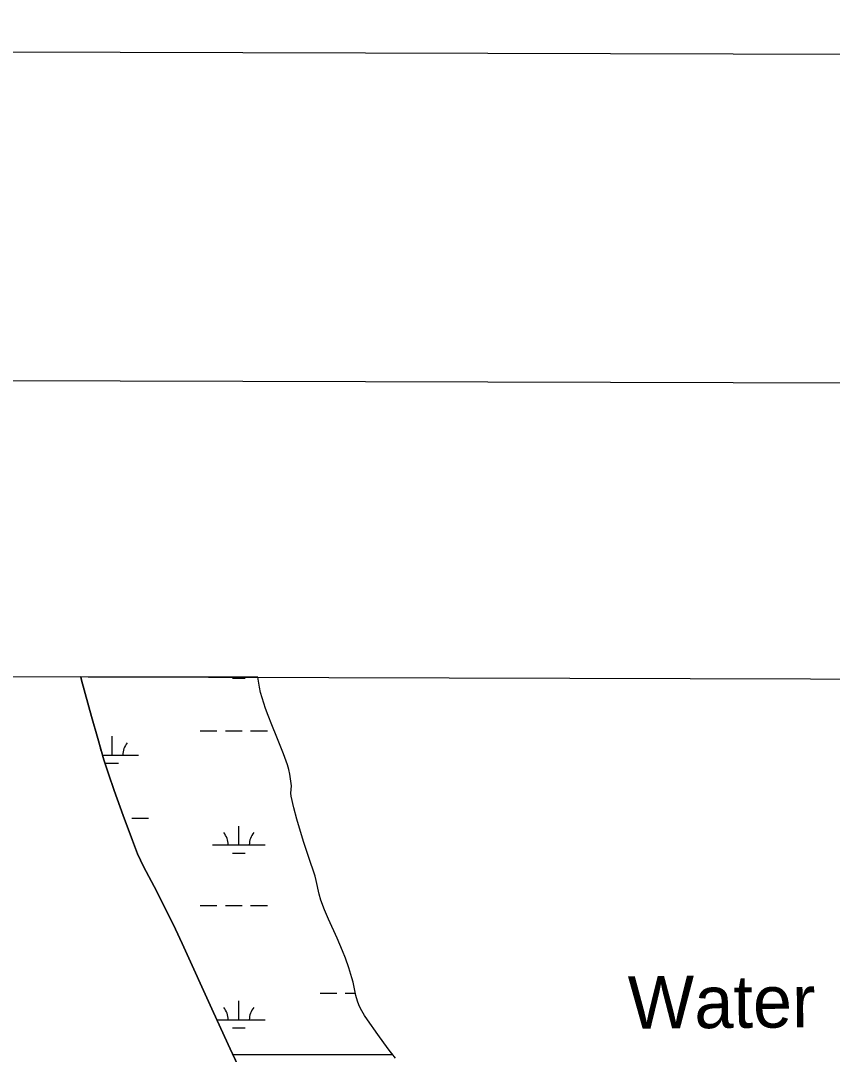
# Model space of a CAD drawing. Extents: x 3161564 to 3199464, y 849354 to 874788.
# Drawn here: x 3184008 to 3185551, y 872239 to 874205 of the extents above; entities that cross this region are included whole.
import ezdxf

# ---------------------------------------------------------------- set-up
doc = ezdxf.new("R2010")
doc.units = 0
for name, color, linetype in [('G-ANNO-NPLT', 7, 'Continuous'), ('V-ANNO-SYMB', 7, 'Continuous'), ('V-GRID-FRAM', 7, 'Continuous'), ('V-RIVR-IDEN', 7, 'Continuous'), ('V-SITE-VEGE', 7, 'Continuous'), ('V-TOPO-SHOR', 7, 'Continuous'), ('V-WETL-SWMP', 7, 'Continuous')]:
    doc.layers.add(name, color=color, linetype=linetype)

msp = doc.modelspace()

# ---------------------------------------------------------------- linework, layer by layer
at = {"layer": 'G-ANNO-NPLT'}
msp.add_lwpolyline([(3162147.8, 850038.3), (3198814.3, 849937), (3198881.1, 874103.6), (3162214.6, 874204.9)], close=True, dxfattribs=at)
at = {"layer": 'V-ANNO-SYMB'}
msp.add_lwpolyline([(3164899.6, 850655.7), (3197982.7, 850564.3), (3198046, 873480.8), (3164963, 873572.2), (3164899.6, 850655.7)], dxfattribs=at)
at = {"layer": 'V-GRID-FRAM'}
msp.add_lwpolyline([(3165819.2, 873007.6), (3197186.7, 872920.9), (3197144.3, 854733.3), (3165761, 854820), (3165819.2, 873007.6)], dxfattribs=at)
at = {"layer": 'V-SITE-VEGE'}
for p, q in [((3184459.3, 872956.1), (3184122.2, 872957)), ((3184122.2, 872957), (3184123.9, 872950.5)), ((3184462.1, 872937.4), (3184459.3, 872956.1)), ((3184123.9, 872950.5), (3184142.9, 872881)), ((3184464.4, 872926.9), (3184462.1, 872937.4)), ((3184467.1, 872916.6), (3184464.4, 872926.9)), ((3184473.6, 872896.3), (3184467.1, 872916.6)), ((3184478.5, 872883), (3184473.6, 872896.3)), ((3184142.9, 872881), (3184154.5, 872839.7)), ((3184485.6, 872865.3), (3184478.5, 872883)), ((3184495.4, 872841.9), (3184485.6, 872865.3)), ((3184154.5, 872839.7), (3184166.5, 872798.6)), ((3184507.9, 872810.5), (3184495.4, 872841.9)), ((3184166.5, 872798.6), (3184170.6, 872785.4)), ((3184515.6, 872789.6), (3184507.9, 872810.5)), ((3184170.6, 872785.4), (3184174.9, 872772.3)), ((3184518.2, 872780.8), (3184515.6, 872789.6)), ((3184520.1, 872771.8), (3184518.2, 872780.8)), ((3184174.9, 872772.3), (3184185.9, 872740.4)), ((3184522.6, 872753.7), (3184520.1, 872771.8)), ((3184185.9, 872740.4), (3184203, 872692.8)), ((3184522.1, 872735.7), (3184522.8, 872749.2)), ((3184522.8, 872749.2), (3184522.6, 872753.7)), ((3184522.7, 872729.7), (3184522.1, 872735.7)), ((3184527.8, 872707.9), (3184522.7, 872729.7)), ((3184533.5, 872686.2), (3184527.8, 872707.9)), ((3184203, 872692.8), (3184220.6, 872645.4)), ((3184546.1, 872643.3), (3184533.5, 872686.2)), ((3184220.6, 872645.4), (3184230.5, 872620.3)), ((3184555.2, 872614.8), (3184546.1, 872643.3)), ((3184230.5, 872620.3), (3184235.9, 872607.9)), ((3184235.9, 872607.9), (3184241.6, 872595.7)), ((3184567.8, 872577.6), (3184555.2, 872614.8)), ((3184241.6, 872595.7), (3184261.9, 872557.8)), ((3184570.2, 872569.1), (3184567.8, 872577.6)), ((3184575.8, 872543.3), (3184570.2, 872569.1)), ((3184261.9, 872557.8), (3184288.9, 872503.8)), ((3184579, 872532.1), (3184575.8, 872543.3)), ((3184585.8, 872513.7), (3184579, 872532.1)), ((3184288.9, 872503.8), (3184302.2, 872476.7)), ((3184593.4, 872495.6), (3184585.8, 872513.7)), ((3184609.7, 872459.7), (3184593.4, 872495.6)), ((3184302.2, 872476.7), (3184315.1, 872449.3)), ((3184315.1, 872449.3), (3184374.9, 872318.3)), ((3184620.1, 872435.7), (3184609.7, 872459.7)), ((3184625.5, 872421.7), (3184620.1, 872435.7)), ((3184631.9, 872403.1), (3184625.5, 872421.7)), ((3184637.9, 872384.5), (3184631.9, 872403.1)), ((3184640.1, 872376.1), (3184637.9, 872384.5)), ((3184645.4, 872350.8), (3184640.1, 872376.1)), ((3184648.4, 872339.7), (3184645.4, 872350.8)), ((3184651.1, 872332.6), (3184648.4, 872339.7)), ((3184654.3, 872325.8), (3184651.1, 872332.6)), ((3184661.9, 872312.7), (3184654.3, 872325.8)), ((3184374.9, 872318.3), (3184406.7, 872249.2)), ((3184667.5, 872304.2), (3184661.9, 872312.7)), ((3184687.1, 872276.4), (3184667.5, 872304.2)), ((3184707.1, 872249.3), (3184687.1, 872276.4)), ((3184406.7, 872249.2), (3184411.6, 872238.7)), ((3184715.4, 872238.7), (3184707.1, 872249.3)), ((3184411.6, 872238.7), (3184715.4, 872238.7))]:
    msp.add_line(p, q, dxfattribs=at)
at = {"layer": 'V-TOPO-SHOR'}
for points in [[(3184438.9, 872180.2), (3184406.7, 872249.2), (3184374.9, 872318.3), (3184315.1, 872449.3), (3184302.2, 872476.7), (3184288.9, 872503.8), (3184261.9, 872557.8), (3184241.6, 872595.7), (3184235.9, 872607.9), (3184230.5, 872620.3), (3184220.6, 872645.4), (3184203, 872692.8), (3184185.9, 872740.4), (3184174.9, 872772.3), (3184170.6, 872785.4), (3184166.5, 872798.6), (3184154.5, 872839.7), (3184142.9, 872881), (3184123.9, 872950.5), (3184122.2, 872957)], [(3184640.1, 872376.1), (3184637.9, 872384.5), (3184631.9, 872403.1), (3184625.5, 872421.7), (3184620.1, 872435.7), (3184609.7, 872459.7), (3184593.4, 872495.6), (3184585.8, 872513.7), (3184579, 872532.1), (3184575.8, 872543.3), (3184570.2, 872569.1), (3184567.8, 872577.6), (3184555.2, 872614.8), (3184546.1, 872643.3), (3184533.5, 872686.2), (3184527.8, 872707.9), (3184522.7, 872729.7), (3184522.1, 872735.7), (3184522.8, 872749.2), (3184522.6, 872753.7), (3184520.1, 872771.8), (3184518.2, 872780.8), (3184515.6, 872789.6), (3184507.9, 872810.5), (3184495.4, 872841.9), (3184485.6, 872865.3), (3184478.5, 872883), (3184473.6, 872896.3), (3184467.1, 872916.6), (3184464.4, 872926.9), (3184462.1, 872937.4), (3184459.3, 872956.1)], [(3184720.9, 872231.6), (3184707.1, 872249.3), (3184687.1, 872276.4), (3184667.5, 872304.2), (3184661.9, 872312.7), (3184654.3, 872325.8), (3184651.1, 872332.6), (3184648.4, 872339.7), (3184645.4, 872350.8), (3184640.1, 872376.1)]]:
    msp.add_lwpolyline(points, dxfattribs=at)
at = {"layer": 'V-WETL-SWMP'}
for p, q in [((3184459.3, 872956.1), (3184122.2, 872957)), ((3184122.2, 872957), (3184123.9, 872950.5)), ((3184410.7, 872954.2), (3184434.7, 872954.2)), ((3184462.1, 872937.4), (3184459.3, 872956.1)), ((3184123.9, 872950.5), (3184142.9, 872881)), ((3184464.4, 872926.9), (3184462.1, 872937.4)), ((3184467.1, 872916.6), (3184464.4, 872926.9)), ((3184473.6, 872896.3), (3184467.1, 872916.6)), ((3184478.5, 872883), (3184473.6, 872896.3)), ((3184142.9, 872881), (3184154.5, 872839.7)), ((3184485.6, 872865.3), (3184478.5, 872883)), ((3184495.4, 872841.9), (3184485.6, 872865.3)), ((3184154.5, 872839.7), (3184166.5, 872798.6)), ((3184182.3, 872807.7), (3184182.3, 872843.7)), ((3184349.3, 872854.2), (3184381.3, 872854.2)), ((3184397.3, 872854.2), (3184429.3, 872854.2)), ((3184445.3, 872854.2), (3184477.3, 872854.2)), ((3184507.9, 872810.5), (3184495.4, 872841.9)), ((3184163.8, 872807.7), (3184232.3, 872807.7)), ((3184166.5, 872798.6), (3184170.6, 872785.4)), ((3184515.6, 872789.6), (3184507.9, 872810.5)), ((3184170.3, 872792.3), (3184194.3, 872792.3)), ((3184170.6, 872785.4), (3184174.9, 872772.3)), ((3184518.2, 872780.8), (3184515.6, 872789.6)), ((3184520.1, 872771.8), (3184518.2, 872780.8)), ((3184174.9, 872772.3), (3184185.9, 872740.4)), ((3184522.6, 872753.7), (3184520.1, 872771.8)), ((3184185.9, 872740.4), (3184203, 872692.8)), ((3184522.1, 872735.7), (3184522.8, 872749.2)), ((3184522.8, 872749.2), (3184522.6, 872753.7)), ((3184522.7, 872729.7), (3184522.1, 872735.7)), ((3184527.8, 872707.9), (3184522.7, 872729.7)), ((3184533.5, 872686.2), (3184527.8, 872707.9)), ((3184203, 872692.8), (3184220.6, 872645.4)), ((3184219.4, 872687.7), (3184251.4, 872687.7)), ((3184546.1, 872643.3), (3184533.5, 872686.2)), ((3184422.7, 872636.9), (3184422.7, 872672.9)), ((3184220.6, 872645.4), (3184230.5, 872620.3)), ((3184555.2, 872614.8), (3184546.1, 872643.3)), ((3184230.5, 872620.3), (3184235.9, 872608)), ((3184372.7, 872636.9), (3184472.7, 872636.9)), ((3184410.7, 872621.5), (3184434.7, 872621.5)), ((3184235.9, 872608), (3184241.6, 872595.7)), ((3184567.8, 872577.6), (3184555.2, 872614.8)), ((3184241.6, 872595.7), (3184261.9, 872557.8)), ((3184570.2, 872569.1), (3184567.8, 872577.6)), ((3184575.8, 872543.3), (3184570.2, 872569.1)), ((3184261.9, 872557.8), (3184288.9, 872503.8)), ((3184579, 872532.1), (3184575.8, 872543.3)), ((3184349.3, 872521.5), (3184381.3, 872521.5)), ((3184397.3, 872521.5), (3184429.3, 872521.5)), ((3184445.3, 872521.5), (3184477.3, 872521.5)), ((3184585.8, 872513.7), (3184579, 872532.1)), ((3184288.9, 872503.8), (3184302.2, 872476.7)), ((3184593.4, 872495.6), (3184585.8, 872513.7)), ((3184609.7, 872459.7), (3184593.4, 872495.6)), ((3184302.2, 872476.7), (3184315.1, 872449.3)), ((3184315.1, 872449.3), (3184374.9, 872318.3)), ((3184620.1, 872435.7), (3184609.7, 872459.7)), ((3184625.5, 872421.7), (3184620.1, 872435.7)), ((3184631.9, 872403.1), (3184625.5, 872421.7)), ((3184637.9, 872384.5), (3184631.9, 872403.1)), ((3184640.1, 872376.1), (3184637.9, 872384.5)), ((3184645.4, 872350.8), (3184640.1, 872376.1)), ((3184577.3, 872355), (3184609.3, 872355)), ((3184625.3, 872355), (3184644.5, 872355)), ((3184648.4, 872339.7), (3184645.4, 872350.8)), ((3184422.7, 872304.3), (3184422.7, 872340.3)), ((3184651.1, 872332.6), (3184648.4, 872339.7)), ((3184654.3, 872325.8), (3184651.1, 872332.6)), ((3184661.9, 872312.7), (3184654.3, 872325.8)), ((3184374.9, 872318.3), (3184406.7, 872249.2)), ((3184667.5, 872304.2), (3184661.9, 872312.7)), ((3184381.4, 872304.3), (3184472.7, 872304.3)), ((3184410.7, 872288.8), (3184434.7, 872288.8)), ((3184687.1, 872276.4), (3184667.5, 872304.2)), ((3184707.1, 872249.3), (3184687.1, 872276.4)), ((3184406.7, 872249.2), (3184438.9, 872180.2)), ((3184720.9, 872231.6), (3184707.1, 872249.3))]:
    msp.add_line(p, q, dxfattribs=at)
for centre, start, end in [((3184127, 872808.2), 12.5397, 19.9807), ((3184237.5, 872808.2), 139.2282, 180.7718), ((3184367.5, 872637.4), 359.2282, 40.7718), ((3184478, 872637.4), 139.2282, 180.7718), ((3184367.5, 872304.7), 359.2282, 40.7718), ((3184478, 872304.7), 139.2282, 180.7718)]:
    msp.add_arc(centre, 35.2, start, end, dxfattribs=at)

# ---------------------------------------------------------------- texts
at = {"layer": 'V-RIVR-IDEN'}
msp.add_text('Water', height=100, rotation=0.4833, dxfattribs=at).set_placement((3185163.1, 872287.2))

doc.saveas('drawing.dxf')
